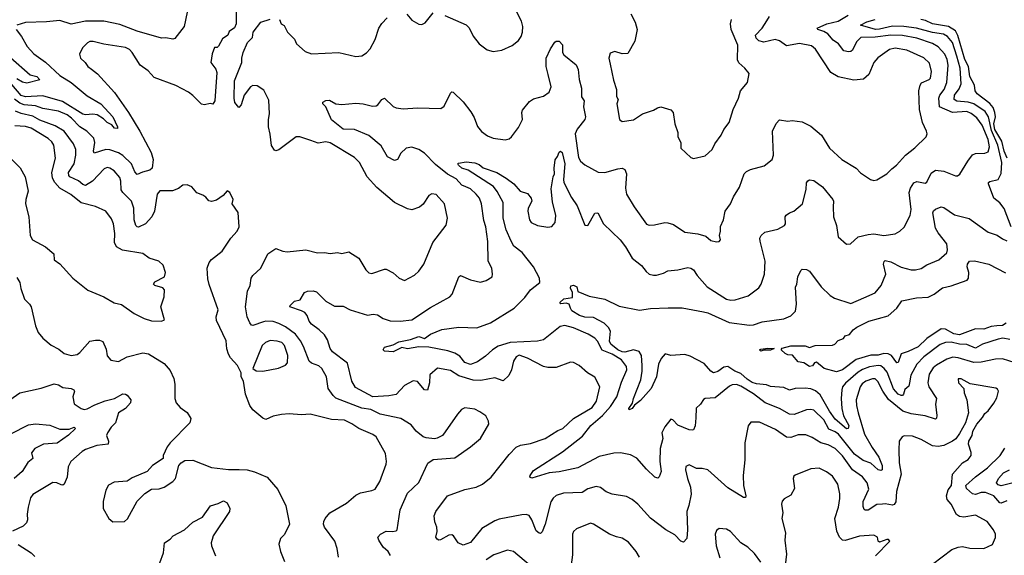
# Model space of a CAD drawing. Extents: x 1443846 to 1577407, y 839182 to 927291.
# Tile 353 of 535: x 1511734 to 1518617, y 893028 to 896773. Entities that reach past the tile are written whole.
import ezdxf

# ---------------------------------------------------------------- set-up
doc = ezdxf.new("R2010")
doc.units = 0

msp = doc.modelspace()

# ---------------------------------------------------------------- linework, layer by layer
at = {"layer": '0CON20XD'}
for points in [[(1513248, 896845), (1513248, 896745), (1513235, 896717.5), (1513199.5, 896690.5), (1513188.8, 896665), (1513150.8, 896639.2), (1513125, 896587.5), (1513115, 896580), (1513095, 896580), (1513080, 896535), (1513070, 896475), (1513105, 896427.5), (1513113.3, 896405), (1513098, 896205), (1513085, 896183.8), (1513065, 896186.2), (1513025, 896178), (1513005, 896182), (1512945, 896244.4), (1512915, 896265.6), (1512825, 896313.1), (1512675, 896368.1), (1512631.4, 896415), (1512577.5, 896455), (1512520.8, 896545), (1512502, 896565), (1512475, 896579.4), (1512322.8, 896602.8), (1512248.3, 896621.7), (1512225, 896620), (1512209.1, 896610.9), (1512173.2, 896576.8), (1512152.7, 896532.7), (1512160, 896505), (1512190.8, 896475), (1512210.8, 896445), (1512236.8, 896426.8), (1512277.5, 896395), (1512396.9, 896265), (1512495.3, 896125.3), (1512574.5, 895995), (1512652.9, 895845), (1512667.9, 895795), (1512660, 895735), (1512645, 895721.3), (1512592.4, 895707.6), (1512555, 895690), (1512539.6, 895709.6), (1512515.7, 895765.7), (1512455, 895823.9), (1512425, 895843.4), (1512365, 895863.5), (1512336.5, 895866.5), (1512255, 895840.6), (1512249.6, 895855), (1512259.7, 895915), (1512252.9, 895945), (1512204.1, 895994.1), (1512153.8, 896023.8), (1512096.7, 896085), (1512065, 896108.4), (1512005, 896133.2), (1511895, 896153.3), (1511845, 896171.9), (1511765, 896179.1), (1511735, 896189.1), (1511697.3, 896217.3)], [(1514705, 896803.3), (1514856.3, 896736.3), (1514876.4, 896716.4), (1514905, 896658.8), (1514945.6, 896605.6), (1515001.7, 896561.7), (1515045, 896552), (1515105, 896561.2), (1515177, 896593), (1515222.1, 896627.9), (1515240.8, 896655), (1515249.2, 896685), (1515251.4, 896725), (1515242.4, 896762.4), (1515194.4, 896855)], [(1512904.5, 896825.5), (1512883.4, 896726.6), (1512818.8, 896641.2), (1512805, 896636.2), (1512755, 896646), (1512725, 896644.3), (1512555, 896693.6), (1512435, 896739.2), (1512322.6, 896762.6), (1512195, 896763.9), (1512095, 896742.5), (1512015, 896766.8), (1511921.2, 896758.8), (1511775.4, 896754.6), (1511713.8, 896735)], [(1513770.5, 895929.5), (1513692.5, 895955), (1513667.5, 895955), (1513545, 895864), (1513525, 895856.7), (1513515, 895860), (1513494, 895894), (1513486.2, 895973.8), (1513473.8, 896025), (1513473.3, 896075), (1513481.2, 896115), (1513475, 896210), (1513441.7, 896281.7), (1513395, 896312), (1513365, 896313.8), (1513347.5, 896305), (1513302.5, 896245), (1513281.7, 896178.3), (1513265, 896160), (1513237.5, 896195), (1513233.8, 896225), (1513237, 896347), (1513286.7, 896475), (1513286, 896505), (1513296.1, 896543.9), (1513325.9, 896614.1), (1513360.8, 896649.2), (1513366.7, 896685), (1513420, 896755), (1513485, 896777.5)], [(1513550, 896775), (1513562.5, 896745), (1513583, 896733), (1513606.7, 896685), (1513655, 896637.5), (1513670, 896605), (1513730.7, 896550.7), (1513775, 896533.8), (1513964.1, 896544.1), (1514085, 896516.2), (1514125, 896521.2), (1514157.9, 896542.1), (1514185, 896570), (1514218.6, 896635), (1514244.2, 896715), (1514265, 896746.7), (1514302.7, 896787.3)], [(1518557, 894197), (1518378.1, 894228.1), (1518315, 894262), (1518295, 894262.5), (1518296.2, 894235), (1518333.8, 894195), (1518335.8, 894165), (1518354.4, 894114.4), (1518365.8, 894025), (1518345.7, 893954.3), (1518305, 893880), (1518277.4, 893842.6), (1518256, 893825), (1518195, 893796.7), (1518155, 893789.4), (1518115, 893794.3), (1518035, 893836.9), (1517975, 893860.6), (1517916.8, 893863.2), (1517903, 893857), (1517883.1, 893825), (1517879.5, 893765), (1517881.1, 893675), (1517896.2, 893595), (1517864.2, 893475), (1517857.9, 893402.1), (1517847.3, 893382.7), (1517835, 893378.2), (1517785, 893387.9), (1517765.8, 893385.8), (1517725, 893383.7), (1517664.5, 893344.5), (1517645, 893342.7), (1517638.1, 893348.1), (1517630, 893370), (1517630, 893405), (1517669.5, 893490.5), (1517658.2, 893535), (1517626.4, 893576.4), (1517556.4, 893626.4), (1517485, 893724.6), (1517435, 893776), (1517385, 893801.5), (1517335, 893815.4), (1517275, 893851.2), (1517229.5, 893869.5), (1517175, 893870), (1517125, 893850.9), (1517095, 893854.6), (1517016.9, 893906.9), (1516905, 893960), (1516845, 893958), (1516827.3, 893932.7), (1516803.1, 893815), (1516804.2, 893695), (1516791.4, 893585), (1516794.4, 893515.6), (1516809.2, 893445), (1516807.7, 893432.3), (1516795, 893432), (1516685, 893500.6), (1516545, 893625.8), (1516505, 893635.8), (1516465, 893634.2), (1516415, 893660), (1516390.5, 893649.5), (1516389.2, 893625), (1516402.5, 893565), (1516424.6, 893505), (1516427.5, 893455), (1516412.8, 893377.2), (1516397.3, 893335), (1516401.5, 893205), (1516397.5, 893145), (1516375, 893120), (1516355, 893126.7), (1516315, 893171.4), (1516250, 893205), (1516145, 893287.1), (1516055, 893385.7), (1516015, 893418.6), (1515975, 893438.1), (1515875, 893455.8), (1515835, 893472.9), (1515795, 893501.4), (1515765, 893509.4), (1515705, 893492.5), (1515665, 893467.1), (1515536.5, 893463.5), (1515485, 893447.1), (1515462.6, 893427.4), (1515448, 893402), (1515407.1, 893245), (1515387.2, 893192.8), (1515375, 893181.4), (1515365, 893181.9), (1515345, 893200), (1515315.3, 893275.3), (1515295, 893306), (1515275, 893314.2), (1515245, 893311.9), (1515085, 893281.2), (1515055, 893269.6), (1514965.6, 893215), (1514885, 893116.9), (1514835, 893098.6), (1514798.8, 893115), (1514766.2, 893165), (1514755, 893170), (1514735, 893168), (1514675, 893135.4), (1514663.9, 893133.9), (1514651.5, 893141.5), (1514642.5, 893155), (1514653.3, 893195), (1514650, 893225), (1514637, 893263), (1514632, 893305), (1514644, 893335), (1514725.5, 893444.5), (1514845, 893489.2), (1514925, 893505.4), (1514970, 893525), (1515030, 893575), (1515156.1, 893733.9), (1515205.8, 893785), (1515235, 893798.8), (1515305, 893809.5), (1515408, 893845), (1515495, 893900.8), (1515530, 893915), (1515606.2, 893985), (1515735, 894060.9), (1515766.5, 894105), (1515788.8, 894205), (1515755, 894272.5), (1515704.1, 894304.1), (1515645, 894354.3), (1515605, 894377.1), (1515585, 894378), (1515485, 894341.4), (1515425, 894341.1), (1515395, 894347.8), (1515285, 894405.5), (1515225, 894426.9), (1515205.7, 894415), (1515185.6, 894385), (1515171.1, 894325), (1515153.3, 894285), (1515115, 894248.1), (1515055, 894270), (1514958.5, 894251.5), (1514905, 894251.6), (1514805, 894283.8), (1514745, 894320), (1514655, 894336.7), (1514600.5, 894289.5), (1514598, 894235), (1514585, 894183.3), (1514565, 894184), (1514515, 894244.2), (1514485, 894248.6), (1514424.2, 894215), (1514365, 894151.5), (1514315, 894142.3), (1514204, 894135), (1514082, 894202), (1514057.1, 894245), (1514025, 894371.2), (1513920.1, 894450.1), (1513905.5, 894475), (1513886.5, 894535), (1513865, 894570), (1513828.6, 894605), (1513773.1, 894645), (1513756.7, 894665), (1513744.5, 894705), (1513728.2, 894725), (1513705, 894738.4), (1513623.8, 894765), (1513626, 894775), (1513655, 894804), (1513695, 894813.8), (1513724.4, 894865.6), (1513745.6, 894874.4), (1513785, 894878.5), (1513809.5, 894869.5), (1513875, 894806.2), (1513935, 894770.8), (1513995, 894770.8), (1514045, 894744.5), (1514165, 894708.2), (1514205, 894713.1), (1514235, 894708.9), (1514274, 894684), (1514325, 894667.3), (1514395, 894665.4), (1514475, 894674.6), (1514605, 894760.5), (1514742, 894835), (1514757.1, 894855), (1514804.2, 894975), (1514815, 894984), (1514885, 894954.4), (1514955, 894938), (1514995, 894948.8), (1515036.7, 894975), (1515040, 894995), (1515034.2, 895035), (1515010, 895085), (1515006.6, 895223.4), (1514993.6, 895325), (1514978.5, 895368.5), (1514963.3, 895485), (1514947.5, 895525), (1514925, 895554.3), (1514885, 895589.5), (1514852, 895605), (1514825, 895616.8), (1514785, 895660), (1514725, 895692.3), (1514641, 895761), (1514565, 895840.6), (1514525, 895866.3), (1514475, 895880.9), (1514435, 895875.6), (1514399.4, 895840.6), (1514375, 895796.2), (1514355, 895788), (1514305, 895814.3), (1514262, 895892), (1514175, 895963.6), (1514075, 896005.5), (1513995, 896006.9), (1513913.7, 896073.7), (1513873.4, 896165), (1513854.2, 896185), (1513854.1, 896195.9), (1513875, 896208.1), (1513900.5, 896210.5), (1513943.8, 896185), (1513985, 896179.2), (1514085, 896190.8), (1514135, 896185.6), (1514201.2, 896168.8), (1514225, 896170), (1514238.3, 896178.3), (1514265, 896216.2), (1514285, 896224), (1514345, 896166), (1514367, 896157), (1514415, 896150.6), (1514515, 896157.5), (1514678.3, 896151.7), (1514701.2, 896168.8), (1514745, 896260), (1514755, 896268.8), (1514763.6, 896266.4), (1514835, 896198.8), (1514888, 896128), (1514910.2, 896090.2), (1514935, 896025.8), (1514962.2, 895992.2), (1515005, 895960.8), (1515044.5, 895944.5), (1515127.7, 895932.3), (1515155, 895941.2), (1515173.3, 895955), (1515220.5, 896019.5), (1515250, 896075), (1515244.3, 896125), (1515248.3, 896141.7), (1515299.1, 896200.9), (1515325, 896220), (1515395, 896238), (1515435, 896266.7), (1515448.6, 896305), (1515429.6, 896389.6), (1515415.6, 896445), (1515414.2, 896505), (1515445, 896570), (1515475, 896616.7), (1515485, 896623.3), (1515505, 896622.5), (1515528.3, 896598.3), (1515528, 896545), (1515537, 896527), (1515625, 896457.1), (1515638.4, 896425), (1515646, 896356), (1515660.6, 896295), (1515662, 896235), (1515679.4, 896205), (1515674.4, 896165), (1515690, 896095), (1515685.8, 896075), (1515631.8, 896008.2), (1515617.3, 895975), (1515640.9, 895810.9), (1515655, 895784.4), (1515685, 895757.8), (1515777.7, 895707.7), (1515825, 895704.2), (1515915, 895731.5), (1515945, 895734.2), (1515965, 895726.7), (1515975.6, 895695.6), (1515969.6, 895595), (1515975.8, 895554.2), (1516028.6, 895465), (1516115, 895344.2), (1516135, 895337.5), (1516171.7, 895338.3), (1516245, 895356), (1516265, 895352), (1516305, 895341.2), (1516385, 895288.6), (1516475, 895277.1), (1516529.5, 895259.5), (1516565, 895230), (1516605, 895220), (1516625, 895223.3), (1516633.3, 895235), (1516626.7, 895265), (1516633.8, 895295), (1516632.3, 895327.7), (1516653.8, 895375), (1516666.2, 895435), (1516704.2, 895485.8), (1516724.3, 895535), (1516766.8, 895603.2), (1516798, 895695), (1516815, 895712.5), (1516843.4, 895726.6), (1516938.3, 895751.7), (1516995, 895796.7), (1517002.5, 895825), (1516995.8, 895995), (1517022.4, 896047.6), (1517045, 896072.5), (1517104.2, 896064.2), (1517135, 896067.5), (1517205, 896060), (1517265, 896028.9), (1517340, 895965), (1517394.3, 895875), (1517482, 895795), (1517581.2, 895735), (1517612.6, 895702.6), (1517682.5, 895655), (1517705, 895650), (1517725, 895653.8), (1517796, 895695), (1517829.8, 895730.2), (1517864.5, 895755.5), (1517925.8, 895825), (1517992, 895878), (1518072, 895955), (1518077.5, 895975), (1518074.2, 895995), (1518044.4, 896055), (1518023.8, 896145), (1518019.1, 896275), (1518028.5, 896315), (1518039.1, 896330.9), (1518092.5, 896355), (1518101.5, 896365), (1518107.9, 896412.1), (1518095, 896470), (1518055, 896506.2), (1517935, 896560.4), (1517855, 896574.6), (1517815.3, 896564.7), (1517732.5, 896507.5), (1517705.6, 896475), (1517669.7, 896390.3), (1517633.4, 896356.6), (1517565, 896350.9), (1517455, 896373.6), (1517404.4, 896405), (1517297.3, 896567.3), (1517270, 896590), (1517185, 896606.5), (1517095, 896589.7), (1517045, 896626.1), (1517015, 896634.7), (1516935, 896615.6), (1516902, 896625), (1516882.5, 896645), (1516877.1, 896665), (1516925.3, 896714.7), (1516958.2, 896765), (1516975.6, 896795)], [(1515302.5, 893585), (1515325, 893620), (1515528.8, 893751.2), (1515668.5, 893861.5), (1515726.5, 893935), (1515809.1, 894005), (1515865, 894068.5), (1515908.2, 894135), (1515940.6, 894239.4), (1515978.8, 894325), (1515975, 894347.5), (1515940.9, 894395), (1515875, 894435.2), (1515805, 894462.7), (1515774.4, 894525), (1515755, 894546.9), (1515707.5, 894575), (1515605, 894619.4), (1515545.4, 894634.6), (1515512.9, 894627.1), (1515465, 894590.4), (1515395, 894534.7), (1515353.7, 894526.3), (1515163.9, 894516.1), (1515079.5, 894490.5), (1515038.2, 894465), (1514990.2, 894419.8), (1514935, 894380), (1514885, 894361.5), (1514845, 894377.3), (1514810.1, 894420.1), (1514775, 894442.3), (1514727.4, 894457.4), (1514595, 894483.5), (1514525, 894486.2), (1514445, 894471.2), (1514405, 894482.2), (1514345, 894450.9), (1514285, 894456), (1514274, 894465), (1514285, 894482.5), (1514345, 894499.5), (1514385, 894521.1), (1514465, 894537.3), (1514525, 894556.9), (1514565, 894544), (1514605, 894574.5), (1514684.1, 894605.9), (1514805, 894624), (1514930.9, 894619.1), (1515025, 894653.5), (1515190, 894755), (1515265, 894831.1), (1515305.3, 894884.7), (1515370, 894935), (1515368.1, 894965), (1515325, 895044.2), (1515247.1, 895145), (1515189.5, 895189.5), (1515169.5, 895225), (1515134.8, 895305), (1515113.1, 895385), (1515113.4, 895495), (1515072.2, 895572.2), (1515046.4, 895606.4), (1514870.2, 895720.2), (1514825, 895735.5), (1514802, 895755), (1514796.7, 895765), (1514800.8, 895769.2), (1514855, 895779.4), (1514915, 895772.9), (1514945, 895761.2), (1514975, 895738), (1515070, 895705), (1515135.3, 895665.3), (1515187.5, 895625), (1515233.8, 895575), (1515285, 895558), (1515310.8, 895525), (1515314.2, 895505), (1515288.1, 895455), (1515285.5, 895435), (1515298.5, 895375), (1515310.5, 895355), (1515355, 895333.3), (1515425, 895323.6), (1515455, 895327.1), (1515478.5, 895355), (1515481.5, 895405), (1515458.7, 895498.7), (1515449.5, 895590.5), (1515464, 895675), (1515473.8, 895695), (1515469.4, 895735), (1515477.3, 895792.7), (1515493.9, 895816.1), (1515505, 895847.5), (1515515, 895853.3), (1515525.7, 895845), (1515546, 895765), (1515535.3, 895655), (1515538.8, 895635), (1515590.5, 895530.5), (1515631.7, 895471.7), (1515685, 895337.1), (1515706.9, 895333.1), (1515755, 895421.2), (1515775, 895423.3), (1515816.2, 895346.2), (1515932.2, 895235), (1515969.2, 895185), (1516015, 895105.8), (1516082, 895055), (1516112.6, 895012.6), (1516135, 894994), (1516165, 894985.8), (1516185, 894987.1), (1516235, 895000), (1516265, 895017.5), (1516335, 895023.1), (1516405, 895040.8), (1516426.8, 895036.8), (1516445, 895023.8), (1516470.8, 894985), (1516540.8, 894905), (1516675, 894819.4), (1516705, 894811.9), (1516735, 894813.3), (1516827.4, 894842.6), (1516901.7, 894898.3), (1516918, 894925), (1516941.4, 894995), (1516945.6, 895085), (1516909.4, 895225), (1516909.2, 895245), (1516917.5, 895265), (1516942.5, 895287.5), (1517035, 895308.6), (1517081.2, 895335), (1517088, 895345), (1517086.1, 895393.9), (1517092.9, 895407.1), (1517115, 895423.3), (1517145, 895433.3), (1517205.4, 895484.6), (1517231.4, 895585), (1517235, 895632.5), (1517242.7, 895647.3), (1517255, 895654.2), (1517285, 895648), (1517346.2, 895605), (1517419.2, 895515), (1517424.1, 895504.1), (1517421.1, 895465), (1517422.5, 895395), (1517443.5, 895335), (1517456.1, 895256.1), (1517515, 895203.8), (1517542.5, 895205), (1517595.7, 895254.3), (1517665, 895271.8), (1517705, 895276.9), (1517775, 895263.5), (1517855, 895275.6), (1517886.3, 895293.7), (1517917.4, 895322.6), (1517960, 895405), (1517966.2, 895445), (1517950.9, 895565), (1517960.7, 895595), (1517985, 895633.3), (1518005, 895641.5), (1518065, 895630), (1518075, 895638), (1518105, 895700), (1518135, 895720), (1518195, 895713.8), (1518275, 895680.8), (1518288.8, 895681.2), (1518306.9, 895693.1), (1518361.1, 895785), (1518395, 895828.6), (1518415, 895837.8), (1518480.9, 895839.1), (1518505, 895850), (1518514.6, 895885.4), (1518503.9, 895935), (1518463.2, 896035), (1518425, 896088.2), (1518385, 896117.7), (1518355, 896131), (1518255, 896124.2), (1518164.6, 896165), (1518159.7, 896225), (1518167.1, 896245), (1518196.1, 896285), (1518214.7, 896335), (1518225.8, 896455), (1518217.9, 896495), (1518201.7, 896531.7), (1518154.4, 896584.4), (1518115, 896606.8), (1518005, 896644.8), (1517905, 896663.7), (1517825, 896664.5), (1517715, 896650.7), (1517615, 896649.1), (1517585, 896619.4), (1517555, 896560), (1517545, 896551.1), (1517527.8, 896547.8), (1517495, 896556.7), (1517458.8, 896605), (1517421.3, 896631.3), (1517383.9, 896673.9), (1517355, 896691.6), (1517313.8, 896705), (1517308.8, 896715), (1517376.7, 896743.3), (1517456.6, 896763.4), (1517525.3, 896804.7)], [(1514441.2, 896811.2), (1514475, 896770), (1514525, 896741.2), (1514545, 896738.8), (1514568.3, 896751.7), (1514625, 896822.5)], [(1516007.5, 896815), (1516037.5, 896755), (1516051.4, 896705), (1516035, 896623.8), (1515985, 896538), (1515945, 896533.8), (1515895, 896552), (1515861.7, 896538.3), (1515852, 896505), (1515863, 896463), (1515885, 896350), (1515905.7, 896285), (1515905.9, 896235.9), (1515918.8, 896215), (1515907.5, 896185), (1515927.5, 896075), (1515945, 896062.5), (1516025, 896074.2), (1516087.5, 896115), (1516165, 896140), (1516192.3, 896157.7), (1516215, 896163.8), (1516285, 896143.8), (1516301.2, 896125), (1516314, 896045), (1516335.8, 895985), (1516336, 895955), (1516356.2, 895915), (1516356.7, 895875), (1516425, 895810), (1516445, 895802.5), (1516525, 895821.2), (1516574.1, 895865.9), (1516592.5, 895905), (1516638.6, 895965), (1516657.5, 896005), (1516694.2, 896055), (1516722, 896145), (1516759.2, 896225), (1516772.5, 896275), (1516821.2, 896335), (1516832.5, 896397.5), (1516803.8, 896435), (1516761.4, 896471.4), (1516752, 896492), (1516753.8, 896595), (1516707.3, 896705), (1516703.8, 896745), (1516709.2, 896775)], [(1518664.6, 895325), (1518615, 895452.2), (1518585, 895492.5), (1518545, 895525.7), (1518505.6, 895625), (1518505.8, 895635), (1518515, 895641.9), (1518573.3, 895656.7), (1518595, 895697.5), (1518599.2, 895775), (1518572.6, 895895), (1518528.4, 895998.4), (1518506.6, 896095), (1518482.2, 896132.2), (1518405, 896185.5), (1518365, 896195.7), (1518285, 896202.6), (1518266.8, 896215), (1518268.9, 896245), (1518300.9, 896289.1), (1518314.8, 896325), (1518309.3, 896435), (1518285, 896517.5), (1518254.3, 896614.3), (1518220.3, 896655), (1518191.4, 896671.4), (1518115, 896683.1), (1518003.1, 896713.1), (1517915, 896724.9), (1517835, 896727.8), (1517745, 896707), (1517715.7, 896705.7), (1517612.5, 896735), (1517655, 896758.4), (1517715, 896775.4)], [(1518637.1, 895805), (1518616.3, 895855), (1518598.7, 895925), (1518551.1, 896005), (1518544.8, 896045), (1518554.5, 896094.5), (1518551.8, 896125), (1518539.5, 896159.5), (1518515, 896188.4), (1518428.5, 896255), (1518412.9, 896275), (1518408.1, 896315), (1518376, 896375), (1518367.4, 896445), (1518341.1, 896495), (1518292.9, 896662.9), (1518275.2, 896695), (1518226.4, 896726.4), (1518115, 896745.3), (1518067.1, 896767.1), (1518034, 896774)], [(1511710, 896705), (1511747.1, 896655), (1511786.4, 896586.4), (1511833.1, 896535), (1511915, 896476.2), (1512015, 896382.9), (1512095, 896333.4), (1512205, 896241.8), (1512302.3, 896185), (1512385, 896094.5), (1512418.5, 896025), (1512418.1, 896011.9), (1512396.2, 896015), (1512378.7, 896038.7), (1512345, 896053.5), (1512320.5, 896080.5), (1512275, 896107.6), (1512246.1, 896113.9), (1512195, 896107.9), (1512175, 896112.1), (1512032.4, 896202.4), (1511895, 896240.7), (1511775, 896234.6), (1511745, 896242.5), (1511680, 896320)], [(1511669.9, 896509.9), (1511807.8, 896387.8), (1511855, 896376.1), (1511876.2, 896353.8), (1511785, 896328.6), (1511755, 896335.5), (1511715, 896359.8)], [(1513964, 893015), (1513953.8, 893075), (1513937.4, 893127.4), (1513865.8, 893225.8), (1513858, 893245), (1513860, 893265), (1513868.8, 893285), (1513901.2, 893325), (1514017.6, 893392.4), (1514085, 893448.6), (1514115.6, 893464.4), (1514195, 893480), (1514218.9, 893491.1), (1514252.5, 893545), (1514296.7, 893665), (1514298.9, 893685), (1514290.7, 893740.7), (1514225.5, 893855.5), (1514202.7, 893872.7), (1514105, 893915.5), (1514055, 893946.4), (1514005, 893973.8), (1513915, 893977.1), (1513765, 894015.6), (1513705, 894011.1), (1513617.7, 894017.7), (1513565, 894012.8), (1513505, 894001.9), (1513455, 893978.4), (1513435, 893986.9), (1513364.9, 894044.9), (1513342.2, 894075), (1513311.6, 894155), (1513299.6, 894245), (1513282.5, 894275), (1513282.3, 894305), (1513255.8, 894355.8), (1513208.8, 894408.8), (1513194.6, 894434.6), (1513181.5, 894471.5), (1513177.4, 894527.4), (1513110.7, 894670.7), (1513108.6, 894695), (1513120.6, 894745), (1513059.5, 894920.5), (1513050.5, 894960.5), (1513045.7, 895035), (1513058.1, 895075), (1513074.6, 895095.4), (1513150, 895155), (1513210, 895245), (1513255, 895294), (1513268.5, 895325), (1513262.5, 895425), (1513220, 895485), (1513227.5, 895515), (1513203.8, 895565), (1513185, 895575.8), (1513155.7, 895544.3), (1513109.5, 895510.5), (1513075, 895502.5), (1513057.4, 895507.4), (1513035, 895533.3), (1513015, 895546), (1512973.1, 895563.1), (1512936.7, 895605), (1512905, 895618.8), (1512875, 895616.7), (1512845, 895593.8), (1512802.7, 895577.3), (1512715, 895577.5), (1512695, 895553.3), (1512677.1, 895435), (1512658.6, 895395), (1512614.2, 895345), (1512565, 895323.3), (1512555, 895324.3), (1512545.7, 895335), (1512534.2, 895374.2), (1512532.8, 895455), (1512515.4, 895505), (1512454.4, 895564.4), (1512442.8, 895582.8), (1512442.3, 895645), (1512435, 895670.8), (1512395, 895715.6), (1512365, 895735.5), (1512345, 895738.9), (1512325, 895730.6), (1512243.8, 895645), (1512195, 895612.9), (1512175, 895620), (1512145, 895646.4), (1512084.3, 895674.3), (1512077.1, 895685), (1512076.2, 895705), (1512114.6, 895765), (1512127.5, 895825), (1512127.1, 895865), (1512110, 895905), (1512045, 895994.6), (1511981.4, 896031.4), (1511875, 896070.2), (1511825, 896098.1), (1511745, 896116.7), (1511705, 896133)], [(1512725, 894664.3), (1512746, 894675), (1512721.2, 894765), (1512744.3, 894835.7), (1512747.1, 894885), (1512735, 894899.4), (1512680, 894915), (1512669.4, 894925), (1512679.6, 894940.4), (1512747.1, 894975), (1512754.2, 895005.8), (1512738, 895058), (1512708, 895085), (1512640, 895105), (1512595, 895138.8), (1512451.9, 895161.9), (1512410, 895185), (1512397.5, 895215), (1512398.3, 895278.3), (1512390, 895345), (1512375, 895380), (1512336.2, 895435), (1512265, 895466.7), (1512163, 895493), (1512091.2, 895551.2), (1512015.9, 895595.9), (1511979.7, 895635), (1511964.1, 895665), (1511959.7, 895705), (1511985.3, 895804.7), (1511972.7, 895895), (1511959, 895919), (1511933.6, 895943.6), (1511814.6, 896015.4), (1511775, 896025.9), (1511700.8, 896030.8)], [(1514325.5, 893025.5), (1514310, 893055), (1514276.2, 893085), (1514244, 893135), (1514238.8, 893155), (1514256, 893175), (1514295, 893197.1), (1514340, 893195), (1514365, 893198.8), (1514373, 893207), (1514393.3, 893346.8), (1514445, 893463.3), (1514525, 893536.7), (1514587.7, 893672.3), (1514625, 893698), (1514775, 893710), (1514885, 893786.9), (1514955, 893844.2), (1515014.2, 893945), (1515012, 893965), (1514993, 894003), (1514951.7, 894031.7), (1514915, 894050.8), (1514845, 894058.6), (1514823.6, 894046.4), (1514795.5, 894014.5), (1514708.6, 893891.4), (1514688.8, 893865), (1514653.4, 893846.6), (1514635, 893843.1), (1514575, 893849.2), (1514555, 893857.5), (1514505, 893895.7), (1514469.8, 893939.8), (1514398.8, 893985), (1514254.8, 894014.8), (1514188, 894048), (1514125, 894057.2), (1513945, 894126.2), (1513925, 894144.5), (1513891.1, 894195), (1513879, 894275), (1513846.1, 894335), (1513825, 894354), (1513775, 894371.6), (1513756.9, 894385), (1513718.1, 894488.1), (1513697.7, 894527.7), (1513661.5, 894575), (1513593.1, 894625), (1513545, 894649.6), (1513505, 894662.1), (1513455, 894666.2), (1513438.9, 894661.1), (1513365, 894635.8), (1513355, 894638), (1513342.8, 894652.8), (1513324.2, 894695), (1513312.9, 894765), (1513325.6, 894874.4), (1513344.3, 894915), (1513352.5, 894965), (1513364.2, 894985), (1513419.2, 895035), (1513468, 895135), (1513525, 895173.3), (1513574.5, 895154.5), (1513605, 895150.6), (1513735, 895163.1), (1513815, 895142.9), (1513865, 895145.7), (1513905, 895138.8), (1513955, 895146.2), (1513985, 895138.8), (1514035, 895150), (1514106, 895105), (1514155, 895023.3), (1514175, 895003.3), (1514195, 894998.8), (1514285, 895030), (1514295, 895028.8), (1514344.4, 895004.4), (1514386.7, 894965), (1514425, 894950), (1514493.3, 894986.7), (1514525, 895016), (1514560, 895065), (1514622.5, 895215), (1514715, 895337.5), (1514723.8, 895386.2), (1514704, 895485), (1514645, 895550), (1514615, 895556.7), (1514593.3, 895545), (1514555, 895483.3), (1514528.3, 895461.7), (1514475.8, 895444.2), (1514445, 895450.8), (1514355, 895495.7), (1514231.1, 895601.1), (1514162.2, 895675), (1514110.6, 895775), (1514075, 895810), (1513905, 895911.2), (1513875, 895918.5), (1513820.5, 895910.5), (1513770.5, 895929.5)], [(1511679.2, 895795), (1511736.9, 895736.9), (1511772.5, 895675), (1511792.9, 895575), (1511777.1, 895515), (1511775.7, 895485), (1511797.8, 895395), (1511808.6, 895265), (1511824.7, 895234.7), (1511914.4, 895184.4), (1511973.8, 895135), (1511975, 895093.8), (1512015.7, 895065.7), (1512106.8, 894966.8), (1512211.2, 894881.2), (1512322.5, 894835), (1512395, 894792.9), (1512445, 894782.5), (1512535, 894720), (1512605, 894682.9), (1512655, 894667.1), (1512725, 894664.3)], [(1518655, 894537.8), (1518606.2, 894546.2), (1518575, 894540), (1518465, 894505.3), (1518415, 894477.2), (1518355, 894501.2), (1518305, 894504.4), (1518245, 894518), (1518205, 894516.3), (1518167.7, 894502.3), (1518053.9, 894416.1), (1518004.7, 894365), (1517962.9, 894287.1), (1517955.3, 894235), (1517949.6, 894210.4), (1517922.3, 894187.7), (1517912.9, 894155), (1517905, 894145.5), (1517895, 894144.7), (1517874.7, 894155), (1517842, 894192), (1517797.6, 894307.6), (1517777.1, 894335), (1517755, 894352.2), (1517735, 894356), (1517675, 894345.8), (1517625, 894327.4), (1517595, 894309), (1517507.7, 894232.3), (1517486.2, 894205), (1517480.4, 894185), (1517475.6, 894125), (1517481.3, 894055), (1517492.7, 894002.7), (1517529.2, 893935), (1517525.3, 893914.7), (1517515, 893911.8), (1517435, 893981.1), (1517395.2, 894035), (1517330.7, 894150.7), (1517297.6, 894177.6), (1517265, 894191.1), (1517225, 894197.4), (1517155, 894193.9), (1517115, 894182.9), (1517075, 894200.4), (1516982.2, 894207.8), (1516955, 894220.5), (1516885, 894226.6), (1516855, 894237.1), (1516819.1, 894259.1), (1516775, 894298.7), (1516732.4, 894315), (1516685, 894348.1), (1516656.2, 894343.8), (1516615, 894312.7), (1516585, 894304.4), (1516564.6, 894314.6), (1516519.7, 894369.7), (1516420.9, 894420.9), (1516385, 894431.5), (1516286.3, 894426.3), (1516246, 894436), (1516218.6, 894405), (1516200, 894365), (1516185, 894276.2), (1516148.8, 894195), (1516075, 894110), (1516032.1, 894077.9), (1516016.4, 894053.6), (1515995, 894044.2), (1515993.5, 894055), (1516017.6, 894092.4), (1516024.3, 894125), (1516075.4, 894255), (1516085.6, 894315), (1516085.4, 894355.4), (1516081.8, 894425), (1516063.6, 894453.6), (1516024.8, 894464.8), (1515965, 894448.6), (1515945, 894450.3), (1515915, 894464.9), (1515867, 894505), (1515857.8, 894525), (1515864.2, 894595), (1515850.6, 894620.6), (1515820.4, 894650.4), (1515745, 894691.8), (1515685, 894692.9), (1515648.6, 894705), (1515595, 894736.7), (1515583.5, 894755), (1515576.2, 894785), (1515555, 894790.5), (1515516.1, 894786.1), (1515510, 894795), (1515538.3, 894821.7), (1515598.3, 894831.7), (1515598, 894865), (1515583.8, 894895), (1515586.7, 894913.3), (1515605, 894918), (1515630, 894905), (1515635, 894873.8), (1515715, 894840), (1515825, 894820), (1515925, 894769.2), (1516067, 894743), (1516145, 894754.4), (1516268.2, 894758.2), (1516365, 894757.5), (1516515, 894730.4), (1516545, 894722.7), (1516693.7, 894656.3), (1516835, 894638.4), (1516865, 894639.1), (1516925, 894660), (1517075, 894682.5), (1517125, 894702.5), (1517156.9, 894735), (1517165.4, 894785), (1517157.1, 894902.9), (1517166.4, 894925), (1517173.9, 894976.1), (1517195, 895020), (1517205, 895028), (1517235, 895026), (1517255, 895014), (1517336, 894906), (1517398.8, 894845), (1517430, 894825), (1517545, 894788.9), (1517635, 894827.5), (1517715, 894863.1), (1517755.6, 894915), (1517790, 894995), (1517773.1, 895065), (1517776.5, 895083.5), (1517785, 895090.6), (1517825, 895080.4), (1517895, 895042.9), (1517965, 895024.4), (1517995.6, 895024.4), (1518035, 895034.3), (1518075, 895058.6), (1518160, 895095), (1518215, 895144), (1518220.6, 895165), (1518215.5, 895205), (1518153.9, 895283.9), (1518136.3, 895316.3), (1518118, 895422), (1518122.1, 895437.9), (1518135, 895449.4), (1518175, 895464.2), (1518195, 895461.1), (1518268.3, 895408.3), (1518372.1, 895382.1), (1518505, 895288.1), (1518567.2, 895267.2), (1518605, 895240.8), (1518635, 895226)], [(1518629.6, 894650.4), (1518603.9, 894636.1), (1518565, 894632.1), (1518525, 894627.7), (1518475, 894608.4), (1518415, 894611.4), (1518305, 894568.9), (1518265, 894575.8), (1518205, 894608.8), (1518175, 894611.2), (1518074.9, 894545.1), (1518015, 894484.8), (1517945, 894452.3), (1517895, 894437.8), (1517874.5, 894375.5), (1517865, 894373.3), (1517827.7, 894425), (1517805, 894436.6), (1517775, 894439.2), (1517735, 894427.7), (1517685, 894428.2), (1517582.4, 894397.6), (1517486.4, 894325), (1517445, 894310.4), (1517357.5, 894335), (1517305, 894378), (1517290, 894375), (1517276.6, 894353.4), (1517255, 894347.5), (1517215, 894374.3), (1517175, 894380), (1517137.3, 894427.3), (1517105, 894429.2), (1517085, 894439.4), (1517058, 894465), (1517065, 894477.5), (1517125, 894493.8), (1517223.9, 894493.9), (1517255, 894482), (1517295, 894495.8), (1517415, 894496.7), (1517432, 894505), (1517455, 894530), (1517492.5, 894545), (1517505, 894563.3), (1517535, 894572), (1517561.1, 894605), (1517586.4, 894623.6), (1517671.2, 894665), (1517805, 894702.7), (1517865, 894756.7), (1517901.5, 894808.5), (1518002.7, 894827.3), (1518085, 894832.8), (1518126.1, 894853.9), (1518185, 894897.5), (1518245, 894911.8), (1518357.8, 894952.2), (1518366.9, 894965), (1518369.6, 895005), (1518358.5, 895045), (1518359.4, 895065), (1518374.6, 895085.4), (1518407.6, 895087.6), (1518508, 895065), (1518625, 895002.1)], [(1511715, 894971.2), (1511735.8, 894935.8), (1511743, 894893), (1511768.8, 894818.8), (1511803.3, 894785), (1511813.8, 894765), (1511845, 894633.3), (1511862.5, 894585), (1511895, 894546), (1511955, 894497.5), (1512008.7, 894468.7), (1512045, 894438), (1512095, 894424.5), (1512135, 894431.4), (1512155, 894445.8), (1512225, 894524.3), (1512265, 894533.1), (1512292.3, 894532.3), (1512315, 894522.5), (1512338.3, 894468.3), (1512345, 894422.5), (1512372.4, 894392.4), (1512425, 894382.5), (1512485, 894416.9), (1512595, 894444.5), (1512635, 894436.7), (1512745, 894369.2), (1512785, 894321.2), (1512811.1, 894265), (1512817.8, 894225), (1512819.2, 894125), (1512828, 894095), (1512855, 894061.2), (1512905, 894026.2), (1512930, 893985), (1512923.8, 893955), (1512786.2, 893815), (1512765, 893787.5), (1512737.5, 893725), (1512736.1, 893703.9), (1512662.5, 893655), (1512626.1, 893613.9), (1512520.9, 893569.1), (1512484.4, 893545.6), (1512395, 893540), (1512355, 893517.5), (1512335.9, 893484.1), (1512318.8, 893405), (1512318.8, 893355), (1512357.5, 893285), (1512385, 893262.5), (1512466.1, 893263.9), (1512487.3, 893282.7), (1512555, 893406.2), (1512609.7, 893460.3), (1512655, 893491.2), (1512708.3, 893491.7), (1512745, 893503.8), (1512805, 893543.3), (1512823.9, 893566.1), (1512846.7, 893655), (1512862.5, 893675), (1512888.3, 893691.7), (1512945, 893694.2), (1513075, 893642.9), (1513195, 893627.8), (1513268.7, 893628.7), (1513325, 893625.6), (1513375, 893611.9), (1513465, 893573.3), (1513537.6, 893487.6), (1513594, 893375), (1513621.2, 893245), (1513585.8, 893174.2), (1513556.7, 893145), (1513546.2, 893105), (1513556.4, 893053.6), (1513584.2, 892985)], [(1513435, 894314.6), (1513543.4, 894336.6), (1513591.7, 894358.3), (1513606.7, 894373.3), (1513608.4, 894425), (1513585.3, 894495), (1513565.6, 894515), (1513534.7, 894525.3), (1513485, 894528.9), (1513453.1, 894516.9), (1513430, 894495), (1513364.3, 894335), (1513388.4, 894318.4), (1513435, 894314.6)], [(1516915, 894454.4), (1516906.7, 894465), (1516915, 894468.6), (1516965, 894476.8), (1517008, 894475), (1516982.5, 894462.5), (1516935, 894462.9), (1516915, 894454.4)], [(1518693.8, 894375), (1518605, 894402.1), (1518555, 894399.6), (1518455, 894377.5), (1518405, 894375.3), (1518295, 894409.7), (1518256.9, 894413.1), (1518215, 894399.4), (1518142.1, 894357.9), (1518120.7, 894339.3), (1518092, 894295), (1518083.3, 894235), (1518090.4, 894205), (1518142.2, 894125), (1518135.5, 894084.5), (1518145.3, 894004.7), (1518142.5, 893987.5), (1518135, 893980), (1518065, 894003.1), (1517965, 894016.2), (1517906.8, 894036.8), (1517806.6, 894116.6), (1517768, 894175), (1517734, 894244), (1517715, 894261.1), (1517695, 894262.2), (1517648.1, 894245), (1517623.4, 894226.6), (1517609.7, 894205), (1517582.2, 894115), (1517582.7, 894075), (1517595, 894023.8), (1517640, 893875), (1517693, 893783), (1517741.1, 893715), (1517762.3, 893655), (1517763.3, 893625), (1517755, 893620), (1517735, 893626.1), (1517685, 893671.9), (1517631.6, 893691.6), (1517568.8, 893735), (1517458.8, 893875), (1517435, 893892), (1517390.6, 893910.6), (1517355.3, 893975), (1517285, 894042.1), (1517265, 894048.5), (1517235, 894046.2), (1517147, 894013), (1517115, 894015.4), (1517045.2, 894055.2), (1516945, 894093.9), (1516865, 894156.5), (1516775, 894211.6), (1516745, 894223.2), (1516715, 894220.4), (1516695, 894211.2), (1516595, 894129.2), (1516525, 894124.2), (1516515, 894118), (1516494.3, 894085), (1516464.2, 894055.8), (1516460.5, 893989.5), (1516457, 893933), (1516445, 893906.2), (1516435, 893902.5), (1516415, 893904.4), (1516335, 893936.9), (1516298.8, 893975), (1516285, 893979.2), (1516245, 893927.5), (1516222.5, 893885), (1516230, 893845), (1516211.8, 893775), (1516208.8, 893685), (1516219.2, 893615), (1516205, 893577.5), (1516195, 893566.7), (1516175, 893574), (1516115, 893629.2), (1516047.6, 893707.6), (1516005, 893730), (1515935, 893745.5), (1515888.1, 893741.9), (1515785, 893719.3), (1515635, 893639.6), (1515505, 893610.9), (1515435, 893604.6), (1515315, 893566.7), (1515300, 893575), (1515302.5, 893585)], [(1511664.4, 894115.6), (1511736.3, 894163.7), (1511883.7, 894196.3), (1511975, 894227.1), (1512005, 894219.2), (1512035, 894202), (1512094, 894194), (1512113.3, 894185), (1512117.5, 894175), (1512105.8, 894135), (1512115, 894086.7), (1512164.2, 894055), (1512185, 894048.5), (1512205, 894051.1), (1512258.8, 894081.2), (1512332.2, 894107.8), (1512396.2, 894123.8), (1512455, 894156.2), (1512474.5, 894154.5), (1512486.7, 894146.7), (1512510.8, 894115), (1512509.2, 894095), (1512475, 894054.2), (1512426, 894025), (1512403.3, 893955), (1512373.8, 893925), (1512347.1, 893885), (1512340.8, 893865), (1512356.2, 893825), (1512353.8, 893806.2), (1512273.3, 893795), (1512195, 893767.9), (1512171.4, 893755), (1512092.5, 893685), (1512073.8, 893646.2), (1512065.5, 893575), (1512045, 893526.2), (1512035, 893518.8), (1512025, 893520), (1511995, 893534.4), (1511965, 893537.1), (1511826.4, 893453.6), (1511810.7, 893429.3), (1511793.5, 893365), (1511785.6, 893315), (1511788.6, 893275), (1511782, 893255), (1511758.7, 893231.3), (1511684.2, 893195.8)], [(1518115, 892965.6), (1518251.1, 893068.9), (1518295, 893085.7), (1518325, 893090), (1518375, 893077.1), (1518475, 893075.7), (1518535, 893104), (1518555, 893152.5), (1518554.4, 893175), (1518541.9, 893205), (1518496.2, 893265), (1518415, 893308.5), (1518335, 893293.9), (1518305, 893299.7), (1518282.2, 893312.2), (1518245.4, 893385), (1518218.6, 893418.6), (1518213.2, 893445), (1518225.3, 893484.7), (1518247.1, 893515), (1518255.4, 893595), (1518325, 893674.3), (1518365, 893698.9), (1518385.2, 893724.8), (1518386.5, 893746.5), (1518366.2, 893805), (1518368, 893825), (1518393.5, 893865), (1518398.1, 893895), (1518423.9, 893946.1), (1518465, 893991.1), (1518481.2, 894018.8), (1518505, 894038.9), (1518545, 894091.8), (1518565, 894129.4), (1518577.5, 894175), (1518569.5, 894189.5), (1518557, 894197)], [(1511672.9, 893877.1), (1511795, 893941.4), (1511845, 893947.1), (1511945, 893939.1), (1512015, 893910.6), (1512080.2, 893909.8), (1512115, 893924), (1512125.5, 893915), (1512075, 893868.5), (1511997.3, 893812.7), (1511900, 893805), (1511840, 893775), (1511816.5, 893745), (1511825.6, 893705), (1511791.9, 893678.1), (1511751.5, 893615), (1511696.5, 893565)], [(1518635, 893408.5), (1518595, 893392.7), (1518585, 893394), (1518544.2, 893444.2), (1518486.3, 893466.3), (1518455, 893466), (1518415, 893454.3), (1518395, 893457.4), (1518351.8, 893495), (1518349.1, 893515), (1518415, 893577.8), (1518500.2, 893639.8), (1518588.6, 893725), (1518621.7, 893778.2)], [(1517716.4, 893023.6), (1517816.7, 893126.7), (1517808, 893138), (1517795, 893138), (1517745, 893118.8), (1517736.1, 893126.1), (1517730, 893155), (1517705, 893168), (1517605, 893161.4), (1517505, 893130.6), (1517485, 893134.2), (1517465, 893154), (1517446.3, 893196.3), (1517432.2, 893285), (1517458.1, 893365), (1517468.1, 893425), (1517466.8, 893456.8), (1517452.5, 893525), (1517415, 893581.4), (1517375, 893611.9), (1517323.2, 893636.8), (1517265, 893631.9), (1517155, 893588.8), (1517145, 893582.5), (1517140, 893565), (1517150, 893495), (1517125, 893447.5), (1517077.3, 893422.7), (1517065, 893407.5), (1517059.2, 893385), (1517067.8, 893325), (1517062.5, 893285), (1517086.9, 893185), (1517082.2, 893135), (1517094.3, 893035.7), (1517082.9, 892935)], [(1518687.7, 893537.7), (1518595, 893514.3), (1518575, 893520.7), (1518563.1, 893535), (1518577.5, 893565), (1518611.9, 893605), (1518652.9, 893625)], [(1512713.1, 892975), (1512740, 893045), (1512746.2, 893115), (1512785, 893140), (1512806.2, 893165), (1512885.6, 893205), (1512945, 893259.5), (1513012.5, 893295), (1513067, 893373), (1513120.9, 893389.1), (1513159.5, 893409.5), (1513185.5, 893395.5), (1513203.3, 893355), (1513200.6, 893335), (1513087.5, 893165), (1513079.5, 893139.5), (1513072.5, 893115), (1513074.2, 893095), (1513102, 893025)], [(1516068.1, 893015), (1516044.3, 893055), (1515989.8, 893119.8), (1515945, 893148.6), (1515905, 893156.9), (1515856.6, 893176.6), (1515745, 893246.2), (1515725, 893252), (1515625.8, 893214.2), (1515606.2, 893195), (1515598, 893175), (1515598.3, 893031.7), (1515586.5, 892945)], [(1516915, 892980.8), (1516871.4, 893041.4), (1516825, 893084), (1516775, 893115.8), (1516703.8, 893195), (1516675, 893210), (1516625, 893215.8), (1516605, 893202), (1516595.6, 893175), (1516602.7, 893095), (1516629.6, 893009.6)], [(1511724.4, 893104.4), (1511814.5, 893044.5), (1511840.2, 893020.2)], [(1515305.8, 892955), (1515185.5, 893055.5), (1515145, 893064.3), (1515048.2, 893031.8), (1514994.5, 892995.5)]]:
    msp.add_lwpolyline(points, dxfattribs=at)

doc.saveas('drawing.dxf')
